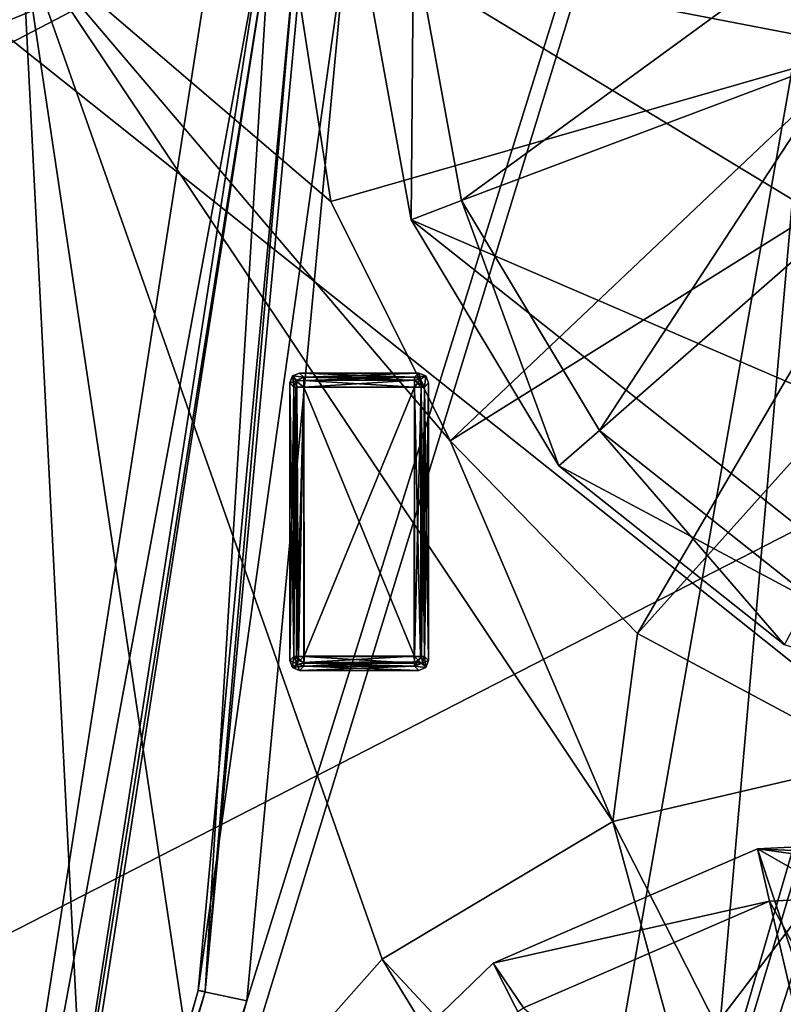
# Model space of a CAD drawing. Header units: millimetres. Extents: x -78 to 78, y -78 to 78.
# Tile 321 of 449: x 54.48 to 62.17, y -10.77 to -0.84. Entities that reach past the tile are written whole.
import ezdxf

# ---------------------------------------------------------------- set-up
doc = ezdxf.new("R2010")
doc.units = ezdxf.units.MM
doc.header["$LTSCALE"] = 41.718519
for name, color, linetype in [('1061', 7, 'CONTINUOUS'), ('1107', 7, 'CONTINUOUS'), ('1281', 7, 'CONTINUOUS'), ('1299', 7, 'CONTINUOUS'), ('1356', 7, 'CONTINUOUS'), ('1414', 7, 'CONTINUOUS'), ('1435', 7, 'CONTINUOUS'), ('1489', 7, 'CONTINUOUS'), ('1745', 7, 'CONTINUOUS'), ('1769', 7, 'CONTINUOUS'), ('1772', 7, 'CONTINUOUS'), ('1774', 7, 'CONTINUOUS'), ('2704', 7, 'CONTINUOUS'), ('2720', 7, 'CONTINUOUS'), ('2748', 7, 'CONTINUOUS'), ('328', 7, 'CONTINUOUS'), ('344', 7, 'CONTINUOUS'), ('6551', 7, 'CONTINUOUS'), ('6552', 7, 'CONTINUOUS'), ('6553', 7, 'CONTINUOUS'), ('6554', 7, 'CONTINUOUS'), ('6555', 7, 'CONTINUOUS'), ('6556', 7, 'CONTINUOUS'), ('6557', 7, 'CONTINUOUS'), ('6558', 7, 'CONTINUOUS'), ('6559', 7, 'CONTINUOUS'), ('6560', 7, 'CONTINUOUS'), ('6561', 7, 'CONTINUOUS'), ('6562', 7, 'CONTINUOUS'), ('6563', 7, 'CONTINUOUS'), ('6564', 7, 'CONTINUOUS'), ('6565', 7, 'CONTINUOUS'), ('6566', 7, 'CONTINUOUS'), ('6567', 7, 'CONTINUOUS'), ('6568', 7, 'CONTINUOUS'), ('6569', 7, 'CONTINUOUS'), ('6570', 7, 'CONTINUOUS'), ('6571', 7, 'CONTINUOUS'), ('6572', 7, 'CONTINUOUS'), ('6573', 7, 'CONTINUOUS'), ('6574', 7, 'CONTINUOUS'), ('6575', 7, 'CONTINUOUS'), ('6576', 7, 'CONTINUOUS'), ('6577', 7, 'CONTINUOUS'), ('6578', 7, 'CONTINUOUS'), ('6579', 7, 'CONTINUOUS'), ('6580', 7, 'CONTINUOUS'), ('6581', 7, 'CONTINUOUS'), ('6582', 7, 'CONTINUOUS'), ('6583', 7, 'CONTINUOUS'), ('6584', 7, 'CONTINUOUS'), ('6585', 7, 'CONTINUOUS'), ('6586', 7, 'CONTINUOUS'), ('6587', 7, 'CONTINUOUS'), ('6588', 7, 'CONTINUOUS'), ('6589', 7, 'CONTINUOUS'), ('6590', 7, 'CONTINUOUS'), ('6591', 7, 'CONTINUOUS'), ('745', 7, 'CONTINUOUS'), ('748', 7, 'CONTINUOUS'), ('790', 7, 'CONTINUOUS'), ('855', 7, 'CONTINUOUS')]:
    doc.layers.add(name, color=color, linetype=linetype)

msp = doc.modelspace()

# ---------------------------------------------------------------- linework, layer by layer
at = {"layer": '1061', "color": 7, "linetype": 'CONTINUOUS'}
msp.add_3dface([(54.5, 0, 23.7), (51.768, -17.0379, 23.7), (54.4564, 0, 26.2), (54.5, 0, 23.7)], dxfattribs=at)
at = {"layer": '1107', "color": 7, "linetype": 'CONTINUOUS'}
for points in [[(54.5, 0, 23.7), (55.2514, -14.8047, 23.7), (51.768, -17.0379, 23.7), (54.5, 0, 23.7)], [(56.3423, -12.3337, 23.7), (55.2514, -14.8047, 23.7), (54.5, 0, 23.7), (56.3423, -12.3337, 23.7)], [(58.13, -10.3118, 23.7), (56.3423, -12.3337, 23.7), (54.5, 0, 23.7), (58.13, -10.3118, 23.7)], [(60.455, -8.9231, 23.7), (58.13, -10.3118, 23.7), (54.5, 0, 23.7), (60.455, -8.9231, 23.7)], [(58.8182, -5.0849, 23.7), (60.455, -8.9231, 23.7), (54.5, 0, 23.7), (58.8182, -5.0849, 23.7)], [(57.6147, -2.6692, 23.7), (58.8182, -5.0849, 23.7), (54.5, 0, 23.7), (57.6147, -2.6692, 23.7)], [(57.2005, -0.0001, 23.7), (57.6147, -2.6692, 23.7), (54.5, 0, 23.7), (57.2005, -0.0001, 23.7)], [(60.7046, -7.0279, 23.7), (60.455, -8.9231, 23.7), (58.8182, -5.0849, 23.7), (60.7046, -7.0279, 23.7)], [(63.0947, -8.3066, 23.7), (60.455, -8.9231, 23.7), (60.7046, -7.0279, 23.7), (63.0947, -8.3066, 23.7)]]:
    msp.add_3dface(points, dxfattribs=at)
at = {"layer": '1281', "color": 7, "linetype": 'CONTINUOUS'}
for points in [[(63.0006, -1.1197, 22.2), (57.2005, -0.0001, 23.7), (62.7981, 0, 22.2), (63.0006, -1.1197, 22.2)], [(57.6147, -2.6692, 23.7), (57.2005, -0.0001, 23.7), (63.0006, -1.1197, 22.2), (57.6147, -2.6692, 23.7)], [(58.8182, -5.0849, 23.7), (57.6147, -2.6692, 23.7), (63.0006, -1.1197, 22.2), (58.8182, -5.0849, 23.7)], [(63.5852, -2.1019, 22.2), (58.8182, -5.0849, 23.7), (63.0006, -1.1197, 22.2), (63.5852, -2.1019, 22.2)], [(60.7046, -7.0279, 23.7), (58.8182, -5.0849, 23.7), (63.5852, -2.1019, 22.2), (60.7046, -7.0279, 23.7)], [(64.4826, -2.8193, 22.2), (60.7046, -7.0279, 23.7), (63.5852, -2.1019, 22.2), (64.4826, -2.8193, 22.2)], [(63.0947, -8.3066, 23.7), (60.7046, -7.0279, 23.7), (64.4826, -2.8193, 22.2), (63.0947, -8.3066, 23.7)]]:
    msp.add_3dface(points, dxfattribs=at)
at = {"layer": '1299', "color": 7, "linetype": 'CONTINUOUS'}
for points in [[(60.455, -8.9231, 23.7), (63.0947, -8.3066, 23.7), (63.0151, -13.9661, 22.2), (60.455, -8.9231, 23.7)], [(58.13, -10.3118, 23.7), (60.455, -8.9231, 23.7), (61.9626, -14.4268, 22.2), (58.13, -10.3118, 23.7)], [(61.9626, -14.4268, 22.2), (60.455, -8.9231, 23.7), (63.0151, -13.9661, 22.2), (61.9626, -14.4268, 22.2)], [(56.3423, -12.3337, 23.7), (58.13, -10.3118, 23.7), (61.1437, -15.2242, 22.2), (56.3423, -12.3337, 23.7)], [(61.1437, -15.2242, 22.2), (58.13, -10.3118, 23.7), (61.9626, -14.4268, 22.2), (61.1437, -15.2242, 22.2)]]:
    msp.add_3dface(points, dxfattribs=at)
at = {"layer": '1356', "color": 7, "linetype": 'CONTINUOUS'}
for points in [[(58.4236, -2.8537, 26.2), (58.4484, 0, 26.0387), (57.9047, 0, 26.2), (58.4236, -2.8537, 26.2)], [(58.9324, -2.66, 26.0387), (58.4484, 0, 26.0387), (58.4236, -2.8537, 26.2), (58.9324, -2.66, 26.0387)], [(59.9118, -5.3362, 26.2), (58.9324, -2.66, 26.0387), (58.4236, -2.8537, 26.2), (59.9118, -5.3362, 26.2)], [(60.3224, -4.9791, 26.0387), (58.9324, -2.66, 26.0387), (59.9118, -5.3362, 26.2), (60.3224, -4.9791, 26.0387)], [(62.1851, -7.1402, 26.2), (60.3224, -4.9791, 26.0387), (59.9118, -5.3362, 26.2), (62.1851, -7.1402, 26.2)], [(62.4402, -6.6599, 26.0387), (60.3224, -4.9791, 26.0387), (62.1851, -7.1402, 26.2), (62.4402, -6.6599, 26.0387)]]:
    msp.add_3dface(points, dxfattribs=at)
at = {"layer": '1414', "color": 7, "linetype": 'CONTINUOUS'}
for points in [[(58.4484, 0, 26.0387), (58.9324, -2.66, 26.0387), (62.5712, 0, 23.3613), (58.4484, 0, 26.0387)], [(58.9324, -2.66, 26.0387), (62.7909, -1.2078, 23.3613), (62.5712, 0, 23.3613), (58.9324, -2.66, 26.0387)], [(58.9324, -2.66, 26.0387), (60.3224, -4.9791, 26.0387), (62.7909, -1.2078, 23.3613), (58.9324, -2.66, 26.0387)], [(60.3224, -4.9791, 26.0387), (63.4221, -2.2608, 23.3613), (62.7909, -1.2078, 23.3613), (60.3224, -4.9791, 26.0387)], [(60.3224, -4.9791, 26.0387), (62.4402, -6.6599, 26.0387), (63.4221, -2.2608, 23.3613), (60.3224, -4.9791, 26.0387)]]:
    msp.add_3dface(points, dxfattribs=at)
at = {"layer": '1435', "color": 7, "linetype": 'CONTINUOUS'}
for points in [[(64.7708, -9.3367, 26.1588), (64.8079, -9.0551, 26.2), (61.9142, -9.1978, 26.2), (64.7708, -9.3367, 26.1588)], [(59.2515, -10.352, 26.2), (62.0363, -9.7278, 26.0387), (61.9142, -9.1978, 26.2), (59.2515, -10.352, 26.2)], [(64.7368, -9.5951, 26.0387), (64.7708, -9.3367, 26.1588), (61.9142, -9.1978, 26.2), (64.7368, -9.5951, 26.0387)], [(62.0363, -9.7278, 26.0387), (64.7368, -9.5951, 26.0387), (61.9142, -9.1978, 26.2), (62.0363, -9.7278, 26.0387)], [(59.5557, -10.8032, 26.0387), (62.0363, -9.7278, 26.0387), (59.2515, -10.352, 26.2), (59.5557, -10.8032, 26.0387)], [(57.1714, -12.3647, 26.2), (59.5557, -10.8032, 26.0387), (59.2515, -10.352, 26.2), (57.1714, -12.3647, 26.2)]]:
    msp.add_3dface(points, dxfattribs=at)
at = {"layer": '1489', "color": 7, "linetype": 'CONTINUOUS'}
for points in [[(64.1987, -13.6826, 23.3613), (64.7368, -9.5951, 26.0387), (62.0363, -9.7278, 26.0387), (64.1987, -13.6826, 23.3613)], [(62.0363, -9.7278, 26.0387), (59.5557, -10.8032, 26.0387), (62.9725, -13.7428, 23.3613), (62.0363, -9.7278, 26.0387)], [(64.1987, -13.6826, 23.3613), (62.0363, -9.7278, 26.0387), (62.9725, -13.7428, 23.3613), (64.1987, -13.6826, 23.3613)]]:
    msp.add_3dface(points, dxfattribs=at)
at = {"layer": '1745', "linetype": 'CONTINUOUS'}
for points in [[(75.9193, 7.9475, 28.7), (69.7599, 30.9897, 28.7), (53.7937, -21.0684, 28.7), (75.9193, 7.9475, 28.7)], [(53.7937, -21.0684, 28.7), (69.7599, 30.9897, 28.7), (56.7669, -10.73, 28.7), (53.7937, -21.0684, 28.7)], [(56.7669, -10.73, 28.7), (69.7599, 30.9897, 28.7), (57.7718, -0.0089, 28.7), (56.7669, -10.73, 28.7)], [(31.0424, -69.7372, 28.7), (51.0663, -56.737, 28.7), (75.9193, 7.9475, 28.7), (31.0424, -69.7372, 28.7)], [(31.0424, -69.7372, 28.7), (75.9193, 7.9475, 28.7), (53.7937, -21.0684, 28.7), (31.0424, -69.7372, 28.7)], [(51.0663, -56.737, 28.7), (74.6699, -15.8517, 28.7), (75.9193, 7.9475, 28.7), (51.0663, -56.737, 28.7)]]:
    msp.add_3dface(points, dxfattribs=at)
at = {"layer": '1769', "linetype": 'CONTINUOUS'}
for points in [[(72.8331, -9.0657, 26.2), (59.9118, 5.3362, 26.2), (62.1851, 7.1402, 26.2), (72.8331, -9.0657, 26.2)], [(72.8331, -9.0657, 26.2), (58.4236, 2.8537, 26.2), (59.9118, 5.3362, 26.2), (72.8331, -9.0657, 26.2)], [(72.8331, -9.0657, 26.2), (57.9047, 0, 26.2), (58.4236, 2.8537, 26.2), (72.8331, -9.0657, 26.2)], [(72.8331, -9.0657, 26.2), (58.4236, -2.8537, 26.2), (57.9047, 0, 26.2), (72.8331, -9.0657, 26.2)], [(72.8331, -9.0657, 26.2), (64.9432, -8.0269, 26.2), (58.4236, -2.8537, 26.2), (72.8331, -9.0657, 26.2)], [(64.9432, -8.0269, 26.2), (59.9118, -5.3362, 26.2), (58.4236, -2.8537, 26.2), (64.9432, -8.0269, 26.2)], [(64.9432, -8.0269, 26.2), (62.1851, -7.1402, 26.2), (59.9118, -5.3362, 26.2), (64.9432, -8.0269, 26.2)], [(61.9142, -9.1978, 26.2), (64.8079, -9.0551, 26.2), (72.9857, -15.5172, 26.2), (61.9142, -9.1978, 26.2)], [(68.005, -27.6073, 26.2), (59.2515, -10.352, 26.2), (61.9142, -9.1978, 26.2), (68.005, -27.6073, 26.2)], [(68.005, -27.6073, 26.2), (61.9142, -9.1978, 26.2), (72.9857, -15.5172, 26.2), (68.005, -27.6073, 26.2)], [(68.005, -27.6073, 26.2), (57.1714, -12.3647, 26.2), (59.2515, -10.352, 26.2), (68.005, -27.6073, 26.2)]]:
    msp.add_3dface(points, dxfattribs=at)
at = {"layer": '1772', "linetype": 'CONTINUOUS'}
for points in [[(56.278, -10.6277, 28.1826), (57.7718, -0.0089, 28.7), (57.2727, 0, 28.1826), (56.278, -10.6277, 28.1826)], [(56.7669, -10.73, 28.7), (57.7718, -0.0089, 28.7), (56.278, -10.6277, 28.1826), (56.7669, -10.73, 28.7)], [(53.3285, -20.8862, 28.1826), (56.7669, -10.73, 28.7), (56.278, -10.6277, 28.1826), (53.3285, -20.8862, 28.1826)], [(53.7937, -21.0684, 28.7), (56.7669, -10.73, 28.7), (53.3285, -20.8862, 28.1826), (53.7937, -21.0684, 28.7)]]:
    msp.add_3dface(points, dxfattribs=at)
at = {"layer": '1774', "linetype": 'CONTINUOUS'}
for points in [[(56.3463, -10.6371, 26.2), (56.278, -10.6277, 28.1826), (57.2727, 0, 28.1826), (56.3463, -10.6371, 26.2)], [(57.3419, 0, 26.2), (56.3463, -10.6371, 26.2), (57.2727, 0, 28.1826), (57.3419, 0, 26.2)], [(53.3929, -20.9096, 26.2), (53.3285, -20.8862, 28.1826), (56.278, -10.6277, 28.1826), (53.3929, -20.9096, 26.2)], [(56.3463, -10.6371, 26.2), (53.3929, -20.9096, 26.2), (56.278, -10.6277, 28.1826), (56.3463, -10.6371, 26.2)]]:
    msp.add_3dface(points, dxfattribs=at)
at = {"layer": '2704', "linetype": 'CONTINUOUS'}
for points in [[(64.65, -1.0252, 21.67), (62.4999, -0.0001, 21.67), (58.725, -21.3897, 21.67), (64.65, -1.0252, 21.67)], [(64.65, -1.5821, 21.67), (64.65, -1.0252, 21.67), (58.725, -21.3897, 21.67), (64.65, -1.5821, 21.67)], [(62.8565, -15.2049, 21.67), (67.35, -1.5821, 21.67), (58.725, -21.3897, 21.67), (62.8565, -15.2049, 21.67)], [(65.15, -1.5821, 21.67), (64.65, -1.5821, 21.67), (58.725, -21.3897, 21.67), (65.15, -1.5821, 21.67)], [(65.75, -1.5821, 21.67), (65.15, -1.5821, 21.67), (58.725, -21.3897, 21.67), (65.75, -1.5821, 21.67)], [(66.25, -1.5821, 21.67), (65.75, -1.5821, 21.67), (58.725, -21.3897, 21.67), (66.25, -1.5821, 21.67)], [(66.85, -1.5821, 21.67), (66.25, -1.5821, 21.67), (58.725, -21.3897, 21.67), (66.85, -1.5821, 21.67)], [(67.35, -1.5821, 21.67), (66.85, -1.5821, 21.67), (58.725, -21.3897, 21.67), (67.35, -1.5821, 21.67)]]:
    msp.add_3dface(points, dxfattribs=at)
at = {"layer": '2720', "linetype": 'CONTINUOUS'}
msp.add_3dface([(62.4999, -0.0001, 20.074), (66.5703, -21.6406, 20.074), (61.5456, -10.8776, 20.074), (62.4999, -0.0001, 20.074)], dxfattribs=at)
at = {"layer": '2748', "linetype": 'CONTINUOUS'}
for points in [[(58.725, -21.3897, 21.67), (62.4999, -0.0001, 21.67), (61.5456, -10.8776, 20.074), (58.725, -21.3897, 21.67)], [(62.4999, -0.0001, 21.67), (62.4999, -0.0001, 20.074), (61.5456, -10.8776, 20.074), (62.4999, -0.0001, 21.67)]]:
    msp.add_3dface(points, dxfattribs=at)
at = {"layer": '328', "linetype": 'CONTINUOUS'}
for points in [[(47.5, -30, 15), (15.5, 30, 15), (67, -30, 15), (47.5, -30, 15)], [(67, -30, 15), (15.5, 30, 15), (67.5, -30, 15), (67, -30, 15)], [(67.5, -30, 15), (15.5, 30, 15), (72.3187, -15.3427, 15), (67.5, -30, 15)], [(72.3187, -15.3427, 15), (15.5, 30, 15), (73.9493, 0, 15), (72.3187, -15.3427, 15)]]:
    msp.add_3dface(points, dxfattribs=at)
at = {"layer": '344', "linetype": 'CONTINUOUS'}
for points in [[(47.5, 30, 16.5), (15.5, -30, 16.5), (67, 30, 16.5), (47.5, 30, 16.5)], [(67, 30, 16.5), (15.5, -30, 16.5), (67.5, 30, 16.5), (67, 30, 16.5)], [(67.5, 30, 16.5), (15.5, -30, 16.5), (72.3187, 15.3427, 16.5), (67.5, 30, 16.5)], [(72.3187, 15.3427, 16.5), (15.5, -30, 16.5), (73.9493, 0, 16.5), (72.3187, 15.3427, 16.5)], [(73.9493, 0, 16.5), (15.5, -30, 16.5), (72.3187, -15.3427, 16.5), (73.9493, 0, 16.5)]]:
    msp.add_3dface(points, dxfattribs=at)
at = {"layer": '6551', "color": 7, "linetype": 'CONTINUOUS'}
for points in [[(58.458, -4.542, 21.683), (58.458, -7.2582, 21.683), (57.3418, -4.542, 21.683), (58.458, -4.542, 21.683)], [(57.3418, -4.542, 21.683), (58.458, -7.2582, 21.683), (57.3418, -7.2582, 21.683), (57.3418, -4.542, 21.683)]]:
    msp.add_3dface(points, dxfattribs=at)
at = {"layer": '6552', "color": 7, "linetype": 'CONTINUOUS'}
for points in [[(57.3418, -4.4426, 21.7725), (58.458, -4.4423, 21.7751), (58.458, -4.471, 21.7126), (57.3418, -4.4426, 21.7725)], [(57.3418, -4.4426, 21.7725), (58.458, -4.471, 21.7126), (57.344, -4.4738, 21.7098), (57.3418, -4.4426, 21.7725)], [(57.344, -4.4738, 21.7098), (58.458, -4.542, 21.683), (57.3418, -4.542, 21.683), (57.344, -4.4738, 21.7098)], [(58.458, -4.471, 21.7126), (58.458, -4.542, 21.683), (57.344, -4.4738, 21.7098), (58.458, -4.471, 21.7126)]]:
    msp.add_3dface(points, dxfattribs=at)
at = {"layer": '6553', "color": 7, "linetype": 'CONTINUOUS'}
for points in [[(57.2996, -4.4001, 22.1765), (58.5002, -4.4001, 22.1765), (57.3418, -4.4426, 21.7725), (57.2996, -4.4001, 22.1765)], [(57.3418, -4.4426, 21.7725), (58.5002, -4.4001, 22.1765), (58.458, -4.4423, 21.7751), (57.3418, -4.4426, 21.7725)]]:
    msp.add_3dface(points, dxfattribs=at)
at = {"layer": '6554', "color": 7, "linetype": 'CONTINUOUS'}
for points in [[(57.1999, -4.4998, 22.1765), (57.2293, -4.4293, 22.1743), (57.2424, -4.542, 21.7725), (57.1999, -4.4998, 22.1765)], [(57.2293, -4.4293, 22.1743), (57.2996, -4.4001, 22.1765), (57.3418, -4.4426, 21.7725), (57.2293, -4.4293, 22.1743)], [(57.2424, -4.542, 21.7725), (57.2293, -4.4293, 22.1743), (57.2719, -4.4721, 21.7683), (57.2424, -4.542, 21.7725)], [(57.2293, -4.4293, 22.1743), (57.3418, -4.4426, 21.7725), (57.2719, -4.4721, 21.7683), (57.2293, -4.4293, 22.1743)]]:
    msp.add_3dface(points, dxfattribs=at)
at = {"layer": '6555', "color": 7, "linetype": 'CONTINUOUS'}
for points in [[(57.1999, -4.4998, 22.1765), (57.2292, -4.4294, 22.2786), (57.2293, -4.4293, 22.1743), (57.1999, -4.4998, 22.1765)], [(57.1999, -4.4998, 22.2765), (57.2292, -4.4294, 22.2786), (57.1999, -4.4998, 22.1765), (57.1999, -4.4998, 22.2765)], [(57.2292, -4.4294, 22.2786), (57.2996, -4.4001, 22.2765), (57.2293, -4.4293, 22.1743), (57.2292, -4.4294, 22.2786)], [(57.2996, -4.4001, 22.2765), (57.2996, -4.4001, 22.1765), (57.2293, -4.4293, 22.1743), (57.2996, -4.4001, 22.2765)]]:
    msp.add_3dface(points, dxfattribs=at)
at = {"layer": '6556', "color": 7, "linetype": 'CONTINUOUS'}
for points in [[(57.1999, -4.4998, 22.2765), (57.2632, -4.482, 22.6846), (57.2292, -4.4294, 22.2786), (57.1999, -4.4998, 22.2765)], [(57.2292, -4.4294, 22.2786), (57.3418, -4.4423, 22.6779), (57.2996, -4.4001, 22.2765), (57.2292, -4.4294, 22.2786)], [(57.2632, -4.482, 22.6846), (57.3418, -4.4423, 22.6779), (57.2292, -4.4294, 22.2786), (57.2632, -4.482, 22.6846)], [(57.2424, -4.542, 22.6805), (57.2632, -4.482, 22.6846), (57.1999, -4.4998, 22.2765), (57.2424, -4.542, 22.6805)]]:
    msp.add_3dface(points, dxfattribs=at)
at = {"layer": '6557', "color": 7, "linetype": 'CONTINUOUS'}
for points in [[(58.458, -7.2582, 21.683), (58.458, -4.542, 21.683), (58.5249, -4.542, 21.7087), (58.458, -7.2582, 21.683)], [(58.5291, -7.2582, 21.7126), (58.458, -7.2582, 21.683), (58.5249, -4.542, 21.7087), (58.5291, -7.2582, 21.7126)], [(58.5575, -4.542, 21.7725), (58.5291, -7.2582, 21.7126), (58.5249, -4.542, 21.7087), (58.5575, -4.542, 21.7725)], [(58.5577, -7.2582, 21.7751), (58.5291, -7.2582, 21.7126), (58.5575, -4.542, 21.7725), (58.5577, -7.2582, 21.7751)]]:
    msp.add_3dface(points, dxfattribs=at)
at = {"layer": '6558', "color": 7, "linetype": 'CONTINUOUS'}
for points in [[(57.3418, -4.4752, 22.7444), (57.3418, -4.4423, 22.6779), (57.2632, -4.482, 22.6846), (57.3418, -4.4752, 22.7444)], [(57.2632, -4.482, 22.6846), (57.2424, -4.542, 22.6805), (57.2707, -4.542, 22.7402), (57.2632, -4.482, 22.6846)], [(57.3418, -4.542, 22.77), (57.3418, -4.4752, 22.7444), (57.2632, -4.482, 22.6846), (57.3418, -4.542, 22.77)], [(57.3418, -4.542, 22.77), (57.2632, -4.482, 22.6846), (57.2707, -4.542, 22.7402), (57.3418, -4.542, 22.77)]]:
    msp.add_3dface(points, dxfattribs=at)
at = {"layer": '6559', "color": 7, "linetype": 'CONTINUOUS'}
for points in [[(58.458, -4.471, 21.7126), (58.458, -4.4423, 21.7751), (58.518, -4.4634, 21.7684), (58.458, -4.471, 21.7126)], [(58.5575, -4.542, 21.7725), (58.458, -4.471, 21.7126), (58.518, -4.4634, 21.7684), (58.5575, -4.542, 21.7725)], [(58.5249, -4.542, 21.7087), (58.458, -4.542, 21.683), (58.458, -4.471, 21.7126), (58.5249, -4.542, 21.7087)], [(58.5575, -4.542, 21.7725), (58.5249, -4.542, 21.7087), (58.458, -4.471, 21.7126), (58.5575, -4.542, 21.7725)]]:
    msp.add_3dface(points, dxfattribs=at)
at = {"layer": '6560', "color": 7, "linetype": 'CONTINUOUS'}
for points in [[(57.3418, -7.2582, 21.683), (58.458, -7.2582, 21.683), (58.458, -7.3251, 21.7087), (57.3418, -7.2582, 21.683)], [(57.3418, -7.2582, 21.683), (58.458, -7.3251, 21.7087), (57.3418, -7.3251, 21.7087), (57.3418, -7.2582, 21.683)], [(58.458, -7.3251, 21.7087), (58.458, -7.3576, 21.7725), (57.3418, -7.3251, 21.7087), (58.458, -7.3251, 21.7087)], [(57.3418, -7.3251, 21.7087), (58.458, -7.3576, 21.7725), (57.3418, -7.3576, 21.7725), (57.3418, -7.3251, 21.7087)]]:
    msp.add_3dface(points, dxfattribs=at)
at = {"layer": '6561', "color": 7, "linetype": 'CONTINUOUS'}
for points in [[(57.3418, -4.4752, 22.7444), (58.458, -4.4426, 22.6805), (57.3418, -4.4423, 22.6779), (57.3418, -4.4752, 22.7444)], [(58.458, -4.4708, 22.7402), (58.458, -4.4426, 22.6805), (57.3418, -4.4752, 22.7444), (58.458, -4.4708, 22.7402)], [(57.3418, -4.542, 22.77), (58.458, -4.542, 22.77), (58.458, -4.4708, 22.7402), (57.3418, -4.542, 22.77)], [(57.3418, -4.542, 22.77), (58.458, -4.4708, 22.7402), (57.3418, -4.4752, 22.7444), (57.3418, -4.542, 22.77)]]:
    msp.add_3dface(points, dxfattribs=at)
at = {"layer": '6562', "color": 7, "linetype": 'CONTINUOUS'}
for points in [[(57.2996, -4.4001, 22.2765), (58.5002, -4.4001, 22.2765), (57.2996, -4.4001, 22.1765), (57.2996, -4.4001, 22.2765)], [(57.2996, -4.4001, 22.1765), (58.5002, -4.4001, 22.2765), (58.5002, -4.4001, 22.1765), (57.2996, -4.4001, 22.1765)]]:
    msp.add_3dface(points, dxfattribs=at)
at = {"layer": '6563', "color": 7, "linetype": 'CONTINUOUS'}
for points in [[(58.458, -7.2582, 21.683), (58.5291, -7.2582, 21.7126), (58.458, -7.3251, 21.7087), (58.458, -7.2582, 21.683)], [(58.458, -7.3576, 21.7725), (58.5291, -7.2582, 21.7126), (58.5367, -7.3182, 21.7684), (58.458, -7.3576, 21.7725)], [(58.5291, -7.2582, 21.7126), (58.458, -7.3576, 21.7725), (58.458, -7.3251, 21.7087), (58.5291, -7.2582, 21.7126)], [(58.5291, -7.2582, 21.7126), (58.5577, -7.2582, 21.7751), (58.5367, -7.3182, 21.7684), (58.5291, -7.2582, 21.7126)]]:
    msp.add_3dface(points, dxfattribs=at)
at = {"layer": '6564', "color": 7, "linetype": 'CONTINUOUS'}
for points in [[(57.2668, -7.2582, 21.7169), (57.2421, -7.2582, 21.7751), (57.2612, -4.542, 21.7238), (57.2668, -7.2582, 21.7169)], [(57.2612, -4.542, 21.7238), (57.2421, -7.2582, 21.7751), (57.2424, -4.542, 21.7725), (57.2612, -4.542, 21.7238)], [(57.3418, -4.542, 21.683), (57.2668, -7.2582, 21.7169), (57.2612, -4.542, 21.7238), (57.3418, -4.542, 21.683)], [(57.3418, -4.542, 21.683), (57.3418, -7.2582, 21.683), (57.2668, -7.2582, 21.7169), (57.3418, -4.542, 21.683)]]:
    msp.add_3dface(points, dxfattribs=at)
at = {"layer": '6565', "color": 7, "linetype": 'CONTINUOUS'}
for points in [[(57.3418, -7.3251, 21.7087), (57.2818, -7.3368, 21.7684), (57.2421, -7.2582, 21.7751), (57.3418, -7.3251, 21.7087)], [(57.3418, -7.3251, 21.7087), (57.2421, -7.2582, 21.7751), (57.2668, -7.2582, 21.7169), (57.3418, -7.3251, 21.7087)], [(57.3418, -7.2582, 21.683), (57.3418, -7.3251, 21.7087), (57.2668, -7.2582, 21.7169), (57.3418, -7.2582, 21.683)], [(57.3418, -7.3251, 21.7087), (57.3418, -7.3576, 21.7725), (57.2818, -7.3368, 21.7684), (57.3418, -7.3251, 21.7087)]]:
    msp.add_3dface(points, dxfattribs=at)
at = {"layer": '6566', "color": 7, "linetype": 'CONTINUOUS'}
for points in [[(57.3418, -4.542, 22.77), (57.3444, -7.2556, 22.77), (58.458, -4.542, 22.77), (57.3418, -4.542, 22.77)], [(57.3444, -7.2556, 22.77), (58.4554, -7.2556, 22.77), (58.458, -4.542, 22.77), (57.3444, -7.2556, 22.77)]]:
    msp.add_3dface(points, dxfattribs=at)
at = {"layer": '6567', "color": 7, "linetype": 'CONTINUOUS'}
for points in [[(58.458, -4.4423, 21.7751), (58.5002, -4.4001, 22.1765), (58.5706, -4.4294, 22.1744), (58.458, -4.4423, 21.7751)], [(58.518, -4.4634, 21.7684), (58.458, -4.4423, 21.7751), (58.5706, -4.4294, 22.1744), (58.518, -4.4634, 21.7684)], [(58.5575, -4.542, 21.7725), (58.518, -4.4634, 21.7684), (58.5706, -4.4294, 22.1744), (58.5575, -4.542, 21.7725)], [(58.5999, -4.4998, 22.1765), (58.5575, -4.542, 21.7725), (58.5706, -4.4294, 22.1744), (58.5999, -4.4998, 22.1765)]]:
    msp.add_3dface(points, dxfattribs=at)
at = {"layer": '6568', "color": 7, "linetype": 'CONTINUOUS'}
for points in [[(58.5002, -4.4001, 22.2765), (58.5708, -4.4295, 22.2787), (58.5002, -4.4001, 22.1765), (58.5002, -4.4001, 22.2765)], [(58.5002, -4.4001, 22.1765), (58.5708, -4.4295, 22.2787), (58.5706, -4.4294, 22.1744), (58.5002, -4.4001, 22.1765)], [(58.5708, -4.4295, 22.2787), (58.5999, -4.4998, 22.2765), (58.5706, -4.4294, 22.1744), (58.5708, -4.4295, 22.2787)], [(58.5999, -4.4998, 22.2765), (58.5999, -4.4998, 22.1765), (58.5706, -4.4294, 22.1744), (58.5999, -4.4998, 22.2765)]]:
    msp.add_3dface(points, dxfattribs=at)
at = {"layer": '6569', "color": 7, "linetype": 'CONTINUOUS'}
for points in [[(58.458, -7.3576, 21.7725), (58.5367, -7.3182, 21.7684), (58.5705, -7.3709, 22.1743), (58.458, -7.3576, 21.7725)], [(58.5367, -7.3182, 21.7684), (58.5577, -7.2582, 21.7751), (58.5705, -7.3709, 22.1743), (58.5367, -7.3182, 21.7684)], [(58.5577, -7.2582, 21.7751), (58.5999, -7.3004, 22.1765), (58.5705, -7.3709, 22.1743), (58.5577, -7.2582, 21.7751)], [(58.5002, -7.4001, 22.1765), (58.458, -7.3576, 21.7725), (58.5705, -7.3709, 22.1743), (58.5002, -7.4001, 22.1765)]]:
    msp.add_3dface(points, dxfattribs=at)
at = {"layer": '6570', "color": 7, "linetype": 'CONTINUOUS'}
for points in [[(57.1999, -4.4998, 22.2765), (57.1999, -4.4998, 22.1765), (57.1999, -7.3004, 22.1765), (57.1999, -4.4998, 22.2765)], [(57.1999, -7.3004, 22.2765), (57.1999, -4.4998, 22.2765), (57.1999, -7.3004, 22.1765), (57.1999, -7.3004, 22.2765)]]:
    msp.add_3dface(points, dxfattribs=at)
at = {"layer": '6571', "color": 7, "linetype": 'CONTINUOUS'}
for points in [[(57.2818, -7.3368, 21.7684), (57.1999, -7.3004, 22.1765), (57.2421, -7.2582, 21.7751), (57.2818, -7.3368, 21.7684)], [(57.2294, -7.371, 22.1743), (57.1999, -7.3004, 22.1765), (57.2818, -7.3368, 21.7684), (57.2294, -7.371, 22.1743)], [(57.3418, -7.3576, 21.7725), (57.2294, -7.371, 22.1743), (57.2818, -7.3368, 21.7684), (57.3418, -7.3576, 21.7725)], [(57.3418, -7.3576, 21.7725), (57.2996, -7.4001, 22.1765), (57.2294, -7.371, 22.1743), (57.3418, -7.3576, 21.7725)]]:
    msp.add_3dface(points, dxfattribs=at)
at = {"layer": '6572', "color": 7, "linetype": 'CONTINUOUS'}
for points in [[(58.5575, -4.542, 21.7725), (58.5999, -4.4998, 22.1765), (58.5999, -7.3004, 22.1765), (58.5575, -4.542, 21.7725)], [(58.5577, -7.2582, 21.7751), (58.5575, -4.542, 21.7725), (58.5999, -7.3004, 22.1765), (58.5577, -7.2582, 21.7751)]]:
    msp.add_3dface(points, dxfattribs=at)
at = {"layer": '6573', "color": 7, "linetype": 'CONTINUOUS'}
for points in [[(58.458, -7.3119, 22.7544), (58.4554, -7.2556, 22.77), (57.3418, -7.318, 22.7501), (58.458, -7.3119, 22.7544)], [(57.3418, -7.318, 22.7501), (58.4554, -7.2556, 22.77), (57.3444, -7.2556, 22.77), (57.3418, -7.318, 22.7501)], [(57.3418, -7.3576, 22.6805), (58.458, -7.3576, 22.6805), (58.458, -7.3119, 22.7544), (57.3418, -7.3576, 22.6805)], [(57.3418, -7.3576, 22.6805), (58.458, -7.3119, 22.7544), (57.3418, -7.318, 22.7501), (57.3418, -7.3576, 22.6805)]]:
    msp.add_3dface(points, dxfattribs=at)
at = {"layer": '6574', "color": 7, "linetype": 'CONTINUOUS'}
for points in [[(57.1999, -7.3004, 22.1765), (57.1999, -4.4998, 22.1765), (57.2421, -7.2582, 21.7751), (57.1999, -7.3004, 22.1765)], [(57.2421, -7.2582, 21.7751), (57.1999, -4.4998, 22.1765), (57.2424, -4.542, 21.7725), (57.2421, -7.2582, 21.7751)]]:
    msp.add_3dface(points, dxfattribs=at)
at = {"layer": '6575', "color": 7, "linetype": 'CONTINUOUS'}
for points in [[(57.3418, -7.3576, 21.7725), (58.458, -7.3576, 21.7725), (57.2996, -7.4001, 22.1765), (57.3418, -7.3576, 21.7725)], [(58.458, -7.3576, 21.7725), (58.5002, -7.4001, 22.1765), (57.2996, -7.4001, 22.1765), (58.458, -7.3576, 21.7725)]]:
    msp.add_3dface(points, dxfattribs=at)
at = {"layer": '6576', "color": 7, "linetype": 'CONTINUOUS'}
for points in [[(57.1999, -7.3004, 22.2765), (57.1999, -7.3004, 22.1765), (57.2294, -7.371, 22.1743), (57.1999, -7.3004, 22.2765)], [(57.2292, -7.3708, 22.2786), (57.1999, -7.3004, 22.2765), (57.2294, -7.371, 22.1743), (57.2292, -7.3708, 22.2786)], [(57.2996, -7.4001, 22.1765), (57.2996, -7.4001, 22.2765), (57.2292, -7.3708, 22.2786), (57.2996, -7.4001, 22.1765)], [(57.2996, -7.4001, 22.1765), (57.2292, -7.3708, 22.2786), (57.2294, -7.371, 22.1743), (57.2996, -7.4001, 22.1765)]]:
    msp.add_3dface(points, dxfattribs=at)
at = {"layer": '6577', "color": 7, "linetype": 'CONTINUOUS'}
for points in [[(58.4554, -7.2556, 22.77), (58.458, -7.3119, 22.7544), (58.528, -7.3281, 22.6847), (58.4554, -7.2556, 22.77)], [(58.4554, -7.2556, 22.77), (58.5575, -7.2582, 22.6805), (58.5178, -7.2582, 22.7501), (58.4554, -7.2556, 22.77)], [(58.5575, -7.2582, 22.6805), (58.4554, -7.2556, 22.77), (58.528, -7.3281, 22.6847), (58.5575, -7.2582, 22.6805)], [(58.458, -7.3119, 22.7544), (58.458, -7.3576, 22.6805), (58.528, -7.3281, 22.6847), (58.458, -7.3119, 22.7544)]]:
    msp.add_3dface(points, dxfattribs=at)
at = {"layer": '6578', "color": 7, "linetype": 'CONTINUOUS'}
for points in [[(58.458, -4.4426, 22.6805), (58.5002, -4.4001, 22.2765), (57.2996, -4.4001, 22.2765), (58.458, -4.4426, 22.6805)], [(57.3418, -4.4423, 22.6779), (58.458, -4.4426, 22.6805), (57.2996, -4.4001, 22.2765), (57.3418, -4.4423, 22.6779)]]:
    msp.add_3dface(points, dxfattribs=at)
at = {"layer": '6579', "color": 7, "linetype": 'CONTINUOUS'}
for points in [[(57.2996, -7.4001, 22.1765), (58.5002, -7.4001, 22.1765), (57.2996, -7.4001, 22.2765), (57.2996, -7.4001, 22.1765)], [(58.5002, -7.4001, 22.1765), (58.5002, -7.4001, 22.2765), (57.2996, -7.4001, 22.2765), (58.5002, -7.4001, 22.1765)]]:
    msp.add_3dface(points, dxfattribs=at)
at = {"layer": '6580', "color": 7, "linetype": 'CONTINUOUS'}
for points in [[(58.458, -4.542, 22.77), (58.4554, -7.2556, 22.77), (58.5178, -7.2582, 22.7501), (58.458, -4.542, 22.77)], [(58.458, -4.542, 22.77), (58.5178, -7.2582, 22.7501), (58.5248, -4.542, 22.7444), (58.458, -4.542, 22.77)], [(58.5178, -7.2582, 22.7501), (58.5575, -7.2582, 22.6805), (58.5248, -4.542, 22.7444), (58.5178, -7.2582, 22.7501)], [(58.5248, -4.542, 22.7444), (58.5575, -7.2582, 22.6805), (58.5577, -4.542, 22.6779), (58.5248, -4.542, 22.7444)]]:
    msp.add_3dface(points, dxfattribs=at)
at = {"layer": '6581', "color": 7, "linetype": 'CONTINUOUS'}
for points in [[(58.458, -4.4426, 22.6805), (58.518, -4.4633, 22.6846), (58.5002, -4.4001, 22.2765), (58.458, -4.4426, 22.6805)], [(58.5002, -4.4001, 22.2765), (58.518, -4.4633, 22.6846), (58.5708, -4.4295, 22.2787), (58.5002, -4.4001, 22.2765)], [(58.518, -4.4633, 22.6846), (58.5577, -4.542, 22.6779), (58.5708, -4.4295, 22.2787), (58.518, -4.4633, 22.6846)], [(58.5577, -4.542, 22.6779), (58.5999, -4.4998, 22.2765), (58.5708, -4.4295, 22.2787), (58.5577, -4.542, 22.6779)]]:
    msp.add_3dface(points, dxfattribs=at)
at = {"layer": '6582', "color": 7, "linetype": 'CONTINUOUS'}
for points in [[(58.5999, -7.3004, 22.1765), (58.5706, -7.3708, 22.2786), (58.5705, -7.3709, 22.1743), (58.5999, -7.3004, 22.1765)], [(58.5999, -7.3004, 22.2765), (58.5706, -7.3708, 22.2786), (58.5999, -7.3004, 22.1765), (58.5999, -7.3004, 22.2765)], [(58.5706, -7.3708, 22.2786), (58.5002, -7.4001, 22.2765), (58.5705, -7.3709, 22.1743), (58.5706, -7.3708, 22.2786)], [(58.5002, -7.4001, 22.2765), (58.5002, -7.4001, 22.1765), (58.5705, -7.3709, 22.1743), (58.5002, -7.4001, 22.2765)]]:
    msp.add_3dface(points, dxfattribs=at)
at = {"layer": '6583', "color": 7, "linetype": 'CONTINUOUS'}
for points in [[(58.5999, -4.4998, 22.2765), (58.5999, -7.3004, 22.2765), (58.5999, -4.4998, 22.1765), (58.5999, -4.4998, 22.2765)], [(58.5999, -4.4998, 22.1765), (58.5999, -7.3004, 22.2765), (58.5999, -7.3004, 22.1765), (58.5999, -4.4998, 22.1765)]]:
    msp.add_3dface(points, dxfattribs=at)
at = {"layer": '6584', "color": 7, "linetype": 'CONTINUOUS'}
for points in [[(58.518, -4.4633, 22.6846), (58.458, -4.4426, 22.6805), (58.458, -4.4708, 22.7402), (58.518, -4.4633, 22.6846)], [(58.458, -4.542, 22.77), (58.5248, -4.542, 22.7444), (58.518, -4.4633, 22.6846), (58.458, -4.542, 22.77)], [(58.458, -4.542, 22.77), (58.518, -4.4633, 22.6846), (58.458, -4.4708, 22.7402), (58.458, -4.542, 22.77)], [(58.5248, -4.542, 22.7444), (58.5577, -4.542, 22.6779), (58.518, -4.4633, 22.6846), (58.5248, -4.542, 22.7444)]]:
    msp.add_3dface(points, dxfattribs=at)
at = {"layer": '6585', "color": 7, "linetype": 'CONTINUOUS'}
for points in [[(57.2707, -4.542, 22.7402), (57.2424, -4.542, 22.6805), (57.2881, -7.2582, 22.7544), (57.2707, -4.542, 22.7402)], [(57.2424, -4.542, 22.6805), (57.2424, -7.2582, 22.6805), (57.2881, -7.2582, 22.7544), (57.2424, -4.542, 22.6805)], [(57.3418, -4.542, 22.77), (57.2707, -4.542, 22.7402), (57.2881, -7.2582, 22.7544), (57.3418, -4.542, 22.77)], [(57.3444, -7.2556, 22.77), (57.3418, -4.542, 22.77), (57.2881, -7.2582, 22.7544), (57.3444, -7.2556, 22.77)]]:
    msp.add_3dface(points, dxfattribs=at)
at = {"layer": '6586', "color": 7, "linetype": 'CONTINUOUS'}
for points in [[(57.2424, -4.542, 22.6805), (57.1999, -4.4998, 22.2765), (57.1999, -7.3004, 22.2765), (57.2424, -4.542, 22.6805)], [(57.2424, -4.542, 22.6805), (57.1999, -7.3004, 22.2765), (57.2424, -7.2582, 22.6805), (57.2424, -4.542, 22.6805)]]:
    msp.add_3dface(points, dxfattribs=at)
at = {"layer": '6587', "color": 7, "linetype": 'CONTINUOUS'}
for points in [[(58.528, -7.3281, 22.6847), (58.458, -7.3576, 22.6805), (58.5706, -7.3708, 22.2786), (58.528, -7.3281, 22.6847)], [(58.5575, -7.2582, 22.6805), (58.528, -7.3281, 22.6847), (58.5999, -7.3004, 22.2765), (58.5575, -7.2582, 22.6805)], [(58.5999, -7.3004, 22.2765), (58.528, -7.3281, 22.6847), (58.5706, -7.3708, 22.2786), (58.5999, -7.3004, 22.2765)], [(58.458, -7.3576, 22.6805), (58.5002, -7.4001, 22.2765), (58.5706, -7.3708, 22.2786), (58.458, -7.3576, 22.6805)]]:
    msp.add_3dface(points, dxfattribs=at)
at = {"layer": '6588', "color": 7, "linetype": 'CONTINUOUS'}
for points in [[(57.2996, -7.4001, 22.2765), (58.5002, -7.4001, 22.2765), (57.3418, -7.3576, 22.6805), (57.2996, -7.4001, 22.2765)], [(57.3418, -7.3576, 22.6805), (58.5002, -7.4001, 22.2765), (58.458, -7.3576, 22.6805), (57.3418, -7.3576, 22.6805)]]:
    msp.add_3dface(points, dxfattribs=at)
at = {"layer": '6589', "color": 7, "linetype": 'CONTINUOUS'}
for points in [[(57.2881, -7.2582, 22.7544), (57.2424, -7.2582, 22.6805), (57.2719, -7.3281, 22.6847), (57.2881, -7.2582, 22.7544)], [(57.3418, -7.3576, 22.6805), (57.3444, -7.2556, 22.77), (57.2719, -7.3281, 22.6847), (57.3418, -7.3576, 22.6805)], [(57.3444, -7.2556, 22.77), (57.2881, -7.2582, 22.7544), (57.2719, -7.3281, 22.6847), (57.3444, -7.2556, 22.77)], [(57.3418, -7.3576, 22.6805), (57.3418, -7.318, 22.7501), (57.3444, -7.2556, 22.77), (57.3418, -7.3576, 22.6805)]]:
    msp.add_3dface(points, dxfattribs=at)
at = {"layer": '6590', "color": 7, "linetype": 'CONTINUOUS'}
for points in [[(58.5577, -4.542, 22.6779), (58.5575, -7.2582, 22.6805), (58.5999, -4.4998, 22.2765), (58.5577, -4.542, 22.6779)], [(58.5575, -7.2582, 22.6805), (58.5999, -7.3004, 22.2765), (58.5999, -4.4998, 22.2765), (58.5575, -7.2582, 22.6805)]]:
    msp.add_3dface(points, dxfattribs=at)
at = {"layer": '6591', "color": 7, "linetype": 'CONTINUOUS'}
for points in [[(57.2424, -7.2582, 22.6805), (57.1999, -7.3004, 22.2765), (57.2292, -7.3708, 22.2786), (57.2424, -7.2582, 22.6805)], [(57.2719, -7.3281, 22.6847), (57.2424, -7.2582, 22.6805), (57.2292, -7.3708, 22.2786), (57.2719, -7.3281, 22.6847)], [(57.2996, -7.4001, 22.2765), (57.2719, -7.3281, 22.6847), (57.2292, -7.3708, 22.2786), (57.2996, -7.4001, 22.2765)], [(57.2996, -7.4001, 22.2765), (57.3418, -7.3576, 22.6805), (57.2719, -7.3281, 22.6847), (57.2996, -7.4001, 22.2765)]]:
    msp.add_3dface(points, dxfattribs=at)
at = {"layer": '745', "color": 7, "linetype": 'CONTINUOUS'}
for points in [[(57, 0, 26.2), (54.2968, -17.3443, 26.2), (56.3463, -10.6371, 26.2), (57, 0, 26.2)], [(57.3419, 0, 26.2), (57, 0, 26.2), (56.3463, -10.6371, 26.2), (57.3419, 0, 26.2)], [(56.3463, -10.6371, 26.2), (54.2968, -17.3443, 26.2), (53.3929, -20.9096, 26.2), (56.3463, -10.6371, 26.2)]]:
    msp.add_3dface(points, dxfattribs=at)
at = {"layer": '748', "color": 7, "linetype": 'CONTINUOUS'}
for points in [[(23.2898, -13.4811, 28.7), (56.4299, 0, 28.7), (20, -12.4098, 28.7), (23.2898, -13.4811, 28.7)], [(20, -12.4098, 28.7), (56.4299, 0, 28.7), (20, -11.5902, 28.7), (20, -12.4098, 28.7)], [(20, -11.5902, 28.7), (56.4299, 0, 28.7), (23.3103, -10.5037, 28.7), (20, -11.5902, 28.7)], [(23.2898, -1.4811, 28.7), (56.4299, 0, 28.7), (20, -0.4098, 28.7), (23.2898, -1.4811, 28.7)], [(25.3127, -16.262, 28.7), (56.4299, 0, 28.7), (23.2898, -13.4811, 28.7), (25.3127, -16.262, 28.7)], [(25.3127, -4.262, 28.7), (56.4299, 0, 28.7), (23.2898, -1.4811, 28.7), (25.3127, -4.262, 28.7)], [(23.3103, -10.5037, 28.7), (56.4299, 0, 28.7), (25.3267, -7.695, 28.7), (23.3103, -10.5037, 28.7)], [(53.7537, -17.1708, 28.7), (56.4299, 0, 28.7), (25.3127, -16.262, 28.7), (53.7537, -17.1708, 28.7)], [(25.3267, -7.695, 28.7), (56.4299, 0, 28.7), (25.3127, -4.262, 28.7), (25.3267, -7.695, 28.7)]]:
    msp.add_3dface(points, dxfattribs=at)
at = {"layer": '790', "color": 7, "linetype": 'CONTINUOUS'}
for points in [[(54.2968, -17.3443, 26.2), (57, 0, 26.2), (54.2294, -17.3246, 28.2174), (54.2968, -17.3443, 26.2)], [(57, 0, 26.2), (56.9295, 0, 28.2174), (54.2294, -17.3246, 28.2174), (57, 0, 26.2)]]:
    msp.add_3dface(points, dxfattribs=at)
at = {"layer": '855', "color": 7, "linetype": 'CONTINUOUS'}
for points in [[(56.4299, 0, 28.7), (53.7537, -17.1708, 28.7), (56.9295, 0, 28.2174), (56.4299, 0, 28.7)], [(56.9295, 0, 28.2174), (53.7537, -17.1708, 28.7), (54.2294, -17.3246, 28.2174), (56.9295, 0, 28.2174)]]:
    msp.add_3dface(points, dxfattribs=at)

doc.saveas('drawing.dxf')
